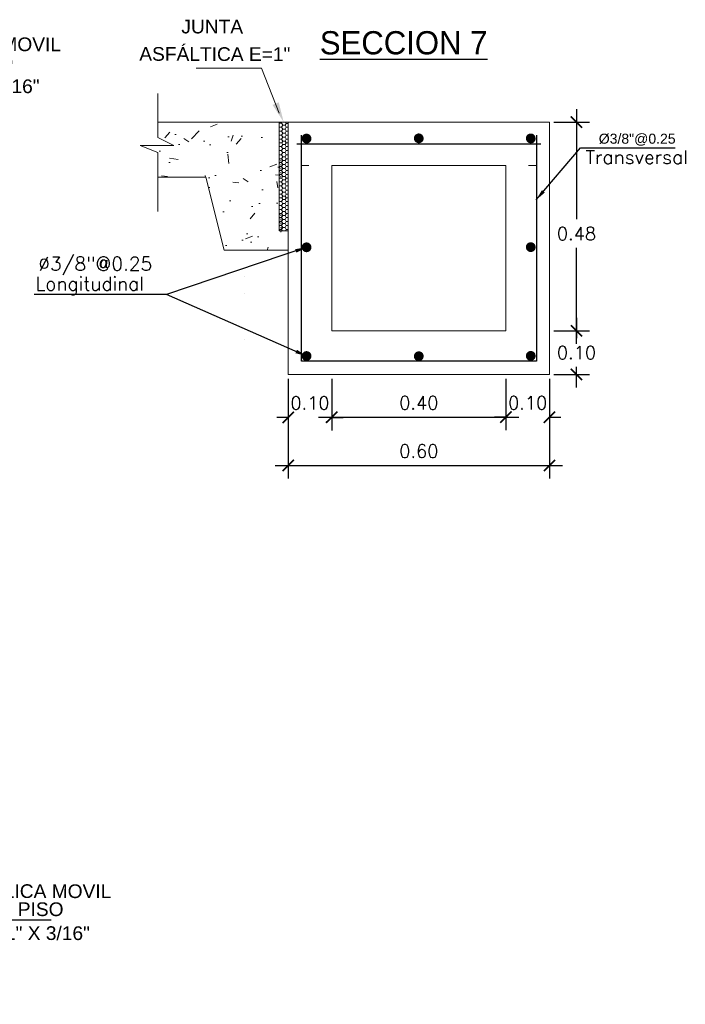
# Model space of a CAD drawing. Header units: millimetres. Extents: x -8931983 to 9630244, y 4 to 18563053.
# Tile 321 of 329: x 349716.44 to 349717.96, y 9282019.81 to 9282022.07. Entities that reach past the tile are written whole.
import ezdxf

# ---------------------------------------------------------------- set-up
doc = ezdxf.new("R2010")
doc.units = ezdxf.units.MM
doc.linetypes.add('ACAD_ISO02W100', pattern=[15, 12, -3])
doc.linetypes.add('DASHED2', pattern=[0.375, 0.25, -0.125])
for name, color, linetype, lineweight in [('0.2', 32, 'ACAD_ISO02W100', 0), ('cotas', 1, 'Continuous', 15), ('linea fina 01', 189, 'Continuous', 0), ('PROYECCIONES-INT', 1, 'DASHED2', 5), ('TEXTO', 255, 'Continuous', 5)]:
    doc.layers.add(name, color=color, linetype=linetype, lineweight=lineweight)
doc.layers.add('TEX', color=3, linetype='Continuous')
doc.styles.add('COTAS', font='arial.ttf')
doc.styles.add('MtXpl_Arial_Black', font='txt')
doc.styles.add('ROMANS', font='ROMANS.shx')
doc.styles.add('ROMANS-DIM', font='romans.shx')
doc.styles.add('VANO', font='swissl.ttf', dxfattribs={"height": 0.2})
doc.dimstyles.new('1-25V', dxfattribs={"dimscale": 0.2, "dimtxt": 0.18, "dimasz": 0.13, "dimexe": 0.18, "dimexo": 0.15, "dimgap": 0.1, "dimtad": 0, "dimtih": 1, "dimtoh": 1, "dimzin": 0, "dimdsep": 46, "dimtxsty": 'COTAS', "dimcen": 0.09, "dimadec": 0, "dimazin": 0, "dimtfac": 1, "dimtmove": 2, "dimatfit": 3, "dimfxl": 1, "dimtolj": 1, "dimtzin": 0, "dimarcsym": 0})
doc.dimstyles.new('20_METRIC  ARCHITECTURAL', dxfattribs={"dimscale": 0.2, "dimtxt": 0.03, "dimasz": 0.13, "dimexe": 0.15, "dimexo": 0.05, "dimgap": 0.09, "dimtad": 1, "dimtih": 1, "dimtoh": 1, "dimzin": 0, "dimdsep": 46, "dimtxsty": 'ROMANS-DIM', "dimblk": 'ARCHTICK', "dimcen": 2, "dimdle": 0.15, "dimclrd": 9, "dimclre": 9, "dimadec": 0, "dimazin": 0, "dimtfac": 1, "dimtix": 1, "dimtofl": 0, "dimtmove": 0, "dimatfit": 3, "dimfxl": 1, "dimfrac": 2, "dimtolj": 1, "dimtzin": 0, "dimarcsym": 0})

# ---------------------------------------------------------------- blocks, each defined once
blk = doc.blocks.new('TEXTO 2')
at = {"color": 172}
blk.add_line((0.0287838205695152, 0.1938861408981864), (0.4438699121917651, 0.1938861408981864), dxfattribs=at)
at = {"layer": 'linea fina 01', "ltscale": 0.1}
blk.add_line((0.0100357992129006, 0.0209258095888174), (0.0287838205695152, 0.1938861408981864), dxfattribs=at)
blk.add_solid([(0.0195963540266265, 0.042733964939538), (0, 0), (0.0046774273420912, 0.0467795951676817)], dxfattribs=at)
at = {"layer": '0.2', "color": 251, "true_color": 0x636466, "style": 'VANO'}
for s, height, oblique, p in [('REJILLA METÁLICA MOVIL', 0.0315000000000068, 359.9999999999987, (0.0269306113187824, 0.245234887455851, 3120.62335572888)), ('EN CUNETA DE PISO', 0.0314999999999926, 359.9999999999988, (0.0272835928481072, 0.2037045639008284, 3120.62335572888)), ('PLATINAS DE 1" X 3/16"', 0.0315000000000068, 359.9999999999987, (0.0392951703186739, 0.1487344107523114, -5186.962977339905))]:
    blk.add_text(s, height=height, rotation=359.8799999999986, dxfattribs=dict(at, oblique=oblique)).set_placement(p)
blk = doc.blocks.new('_ArchTick')
at = {"color": 0, "linetype": 'ByBlock', "const_width": 0.15}
blk.add_lwpolyline([(-0.5, -0.5), (0.5, 0.5)], dxfattribs=at)
blk = doc.blocks.new('*D3246')
at = {"color": 9, "lineweight": -2, "transparency": 16777216}
for p, q in [((349717.0523037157, 9282021.246846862), (349717.0523037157, 9282021.017419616)), ((349717.6523037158, 9282021.246846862), (349717.6523037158, 9282021.017419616)), ((349717.0223037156, 9282021.047419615), (349717.6823037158, 9282021.047419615))]:
    blk.add_line(p, q, dxfattribs=at)
at = {"layer": 'Defpoints', "color": 0, "lineweight": 30, "transparency": 16777216}
for p in [(349717.0523037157, 9282021.256846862, 5186.962977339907), (349717.6523037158, 9282021.256846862, 5186.962977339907), (349717.6523037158, 9282021.047419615)]:
    blk.add_point(p, dxfattribs=at)
at = {"color": 9, "lineweight": -2, "transparency": 16777216, "xscale": 0.026, "yscale": 0.026, "zscale": 0.026, "rotation": 180}
blk.add_blockref('_ArchTick', (349717.0523037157, 9282021.047419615), dxfattribs=at)
at = {"color": 9, "lineweight": -2, "transparency": 16777216, "xscale": 0.026, "yscale": 0.026, "zscale": 0.026}
blk.add_blockref('_ArchTick', (349717.6523037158, 9282021.047419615), dxfattribs=at)
at = {"color": 0, "lineweight": 0, "transparency": 16777216, "insert": (349717.3523037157, 9282021.080419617), "char_height": 0.03, "attachment_point": 5, "style": 'ROMANS-DIM'}
blk.add_mtext('\\A1;0.60', dxfattribs=at)
blk = doc.blocks.new('*D3247')
at = {"color": 9, "lineweight": -2, "transparency": 16777216}
for p, q in [((349717.7143602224, 9282021.866846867), (349717.7143602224, 9282021.613523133)), ((349717.6623037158, 9282021.836846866), (349717.7443602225, 9282021.836846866)), ((349717.7143602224, 9282021.326846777), (349717.7143602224, 9282021.547523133)), ((349717.6623035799, 9282021.356846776), (349717.7443602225, 9282021.356846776))]:
    blk.add_line(p, q, dxfattribs=at)
at = {"layer": 'Defpoints', "color": 0, "lineweight": 30, "transparency": 16777216}
for p in [(349717.6523037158, 9282021.836846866, 5186.962977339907), (349717.65230358, 9282021.356846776, 5186.962977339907), (349717.7143602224, 9282021.356846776)]:
    blk.add_point(p, dxfattribs=at)
at = {"color": 9, "lineweight": -2, "transparency": 16777216, "xscale": 0.026, "yscale": 0.026, "zscale": 0.026}
for p, rotation in [((349717.7143602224, 9282021.836846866), 90), ((349717.7143602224, 9282021.356846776), 270)]:
    blk.add_blockref('_ArchTick', p, dxfattribs=dict(at, rotation=rotation))
at = {"color": 0, "lineweight": 0, "transparency": 16777216, "insert": (349717.714360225, 9282021.580523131), "char_height": 0.03, "attachment_point": 5, "style": 'ROMANS-DIM'}
blk.add_mtext('\\A1;0.48', dxfattribs=at)
blk = doc.blocks.new('*D3248')
at = {"color": 9, "lineweight": -2, "transparency": 16777216}
for p, q in [((349717.7143600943, 9282021.386846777), (349717.7143600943, 9282021.339846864)), ((349717.6623035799, 9282021.356846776), (349717.7443600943, 9282021.356846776)), ((349717.7143600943, 9282021.226846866), (349717.7143600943, 9282021.273846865)), ((349717.6623035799, 9282021.256846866), (349717.7443600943, 9282021.256846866))]:
    blk.add_line(p, q, dxfattribs=at)
at = {"layer": 'Defpoints', "color": 0, "lineweight": 30, "transparency": 16777216}
for p in [(349717.65230358, 9282021.356846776), (349717.65230358, 9282021.256846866), (349717.7143600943, 9282021.256846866)]:
    blk.add_point(p, dxfattribs=at)
at = {"color": 9, "lineweight": -2, "transparency": 16777216, "xscale": 0.026, "yscale": 0.026, "zscale": 0.026}
for p, rotation in [((349717.7143600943, 9282021.356846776), 90), ((349717.7143600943, 9282021.256846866), 270)]:
    blk.add_blockref('_ArchTick', p, dxfattribs=dict(at, rotation=rotation))
at = {"color": 0, "lineweight": 0, "transparency": 16777216, "insert": (349717.7143600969, 9282021.306846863), "char_height": 0.03, "attachment_point": 5, "style": 'ROMANS-DIM'}
blk.add_mtext('\\A1;0.10', dxfattribs=at)
blk = doc.blocks.new('*D3249')
at = {"color": 9, "lineweight": -2, "transparency": 16777216}
for p, q in [((349717.0523037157, 9282021.246846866), (349717.0523037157, 9282021.127996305)), ((349717.1520240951, 9282021.246846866), (349717.1520240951, 9282021.127996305)), ((349717.0523037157, 9282021.157996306), (349717.0263037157, 9282021.157996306)), ((349717.1520240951, 9282021.157996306), (349717.178024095, 9282021.157996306))]:
    blk.add_line(p, q, dxfattribs=at)
at = {"layer": 'Defpoints', "color": 0, "lineweight": 30, "transparency": 16777216}
for p in [(349717.0523037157, 9282021.256846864, 5186.962977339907), (349717.1520240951, 9282021.256846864, 5186.962977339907), (349717.1520240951, 9282021.157996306)]:
    blk.add_point(p, dxfattribs=at)
at = {"color": 9, "lineweight": -2, "transparency": 16777216, "xscale": 0.026, "yscale": 0.026, "zscale": 0.026}
blk.add_blockref('_ArchTick', (349717.0523037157, 9282021.157996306), dxfattribs=at)
at = {"color": 9, "lineweight": -2, "transparency": 16777216, "xscale": 0.026, "yscale": 0.026, "zscale": 0.026, "rotation": 180}
blk.add_blockref('_ArchTick', (349717.1520240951, 9282021.157996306), dxfattribs=at)
at = {"color": 0, "lineweight": 0, "transparency": 16777216, "insert": (349717.1021639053, 9282021.190996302), "char_height": 0.03, "attachment_point": 5, "style": 'ROMANS-DIM'}
blk.add_mtext('\\A1;0.10', dxfattribs=at)
blk = doc.blocks.new('*D3250')
at = {"color": 9, "lineweight": -2, "transparency": 16777216}
for p, q in [((349717.1520240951, 9282021.246846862), (349717.1520240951, 9282021.128417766)), ((349717.5523037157, 9282021.246846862), (349717.5523037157, 9282021.128417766)), ((349717.122024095, 9282021.158417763), (349717.5823037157, 9282021.158417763))]:
    blk.add_line(p, q, dxfattribs=at)
at = {"layer": 'Defpoints', "color": 0, "lineweight": 30, "transparency": 16777216}
for p in [(349717.1520240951, 9282021.256846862, 10373.92595467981), (349717.5523037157, 9282021.256846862, 5186.962977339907), (349717.5523037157, 9282021.158417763)]:
    blk.add_point(p, dxfattribs=at)
at = {"color": 9, "lineweight": -2, "transparency": 16777216, "xscale": 0.026, "yscale": 0.026, "zscale": 0.026, "rotation": 180}
blk.add_blockref('_ArchTick', (349717.1520240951, 9282021.158417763), dxfattribs=at)
at = {"color": 9, "lineweight": -2, "transparency": 16777216, "xscale": 0.026, "yscale": 0.026, "zscale": 0.026}
blk.add_blockref('_ArchTick', (349717.5523037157, 9282021.158417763), dxfattribs=at)
at = {"color": 0, "lineweight": 0, "transparency": 16777216, "insert": (349717.3521639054, 9282021.191417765), "char_height": 0.03, "attachment_point": 5, "style": 'ROMANS-DIM'}
blk.add_mtext('\\A1;0.40', dxfattribs=at)
blk = doc.blocks.new('*D3251')
at = {"color": 9, "lineweight": -2, "transparency": 16777216}
for p, q in [((349717.5523037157, 9282021.246846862), (349717.5523037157, 9282021.128417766)), ((349717.6523037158, 9282021.246846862), (349717.6523037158, 9282021.128417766)), ((349717.5523037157, 9282021.158417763), (349717.5263037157, 9282021.158417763)), ((349717.6523037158, 9282021.158417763), (349717.6783037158, 9282021.158417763))]:
    blk.add_line(p, q, dxfattribs=at)
at = {"layer": 'Defpoints', "color": 0, "lineweight": 30, "transparency": 16777216}
for p in [(349717.5523037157, 9282021.256846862, 5186.962977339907), (349717.6523037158, 9282021.256846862, 5186.962977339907), (349717.6523037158, 9282021.158417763)]:
    blk.add_point(p, dxfattribs=at)
at = {"color": 9, "lineweight": -2, "transparency": 16777216, "xscale": 0.026, "yscale": 0.026, "zscale": 0.026}
blk.add_blockref('_ArchTick', (349717.5523037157, 9282021.158417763), dxfattribs=at)
at = {"color": 9, "lineweight": -2, "transparency": 16777216, "xscale": 0.026, "yscale": 0.026, "zscale": 0.026, "rotation": 180}
blk.add_blockref('_ArchTick', (349717.6523037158, 9282021.158417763), dxfattribs=at)
at = {"color": 0, "lineweight": 0, "transparency": 16777216, "insert": (349717.6023037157, 9282021.191417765), "char_height": 0.03, "attachment_point": 5, "style": 'ROMANS-DIM'}
blk.add_mtext('\\A1;0.10', dxfattribs=at)
blk = doc.blocks.new('TEXTO 1')
at = {"layer": 'linea fina 01', "ltscale": 0.1}
for p, q in [((-0.0508167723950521, 0.1241394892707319), (-0.2010398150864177, 0.1241394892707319)), ((-0.0100357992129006, 0.0209258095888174), (-0.0508167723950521, 0.1241394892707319))]:
    blk.add_line(p, q, dxfattribs=at)
blk.add_solid([(-0.02553807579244, 0.0394717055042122), (0, 0), (-0.0113560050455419, 0.0456207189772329)], dxfattribs=at)
at = {"layer": '0.2', "color": 251, "true_color": 0x636466, "style": 'VANO', "oblique": 359.9999999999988}
for s, p in [('JUNTA', (-0.235123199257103, 0.2039847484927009, -5186.962977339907)), ('ASFÁLTICA E=1"', (-0.331776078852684, 0.1410587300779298, -5186.962977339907))]:
    blk.add_text(s, height=0.0314999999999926, rotation=359.8799999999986, dxfattribs=at).set_placement(p)
blk = doc.blocks.new('junta asfaltica')
at = {"lineweight": 0}
h = blk.add_hatch(dxfattribs=at)
h.set_pattern_fill('AR-CONC', scale=0.01, style=0)
h.set_pattern_definition([(50, (-0.1189008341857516, -0.0700673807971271), (0.1639662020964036, -0.0143451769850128), [0.017145, -0.188595]), (355, (-0.1189008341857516, -0.0700673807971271), (-0.0317190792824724, 0.1719511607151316), [0.013716, -0.150876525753]), (100.4514446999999, (-0.1052370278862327, -0.0712628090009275), (0.1322471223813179, 0.1576059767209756), [0.01457100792, -0.1602812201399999]), (46.1842, (-0.1189008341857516, -0.0243473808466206), (0.2439711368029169, -0.0378380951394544), [0.0257175, -0.2828925]), (96.6355576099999, (-0.0985699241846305, -0.0275005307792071), (0.2136637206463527, 0.2226835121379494), [0.021856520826, -0.240422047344]), (351.18415117, (-0.1189008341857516, -0.0243473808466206), (0.2136637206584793, 0.2226835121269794), [0.020573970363, -0.226313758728]), (21, (-0.0960408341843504, -0.0357773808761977), (0.1364529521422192, -0.0920386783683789), [0.017145, -0.188595]), (326, (-0.0960408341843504, -0.0357773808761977), (0.0556218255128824, 0.1657691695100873), [0.013716, -0.150876]), (71.45144499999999, (-0.0846697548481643, -0.0434472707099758), (0.1920747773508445, 0.0737304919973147), [0.01457100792, -0.16028094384]), (37.5, (-0.1189008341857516, -0.0700673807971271), (0.0027797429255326, 0.0760995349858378), [0, -0.1490472, 0, -0.153162, 0, -0.1514475]), (7.499999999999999, (-0.1189008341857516, -0.0700673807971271), (0.0601376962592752, 0.0901625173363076), [0, -0.0873252, 0, -0.1456182, 0, -0.0577215]), (327.5, (-0.1698786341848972, -0.0700673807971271), (0.1220315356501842, -0.0051558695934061), [0, -0.05715, 0, -0.178308, 0, -0.236601]), (317.5, (-0.1927386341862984, -0.0700673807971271), (0.1333162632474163, 0.0228838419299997), [0, -0.074295, 0, -0.1184148, 0, -0.168021])])
h.paths.add_polyline_path([(-0.0210516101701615, 2.68221356e-08), (-0.2996047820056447, 2.68221356e-08), (-0.2996047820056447, -0.0354425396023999), (-0.2629513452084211, -0.0536842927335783), (-0.3405718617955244, -0.0536842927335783), (-0.2996047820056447, -0.0698087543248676), (-0.2996047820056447, -0.1263088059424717), (-0.1894634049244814, -0.1263088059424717), (-0.1473604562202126, -0.2947206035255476), (-0.0210516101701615, -0.2947206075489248)])
h = blk.add_hatch(dxfattribs=at)
h.set_pattern_fill('HONEY', scale=0.0187124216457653, angle=180, style=0)
h.set_pattern_definition([(360, (-1344.435306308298, 712.0165321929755), (0.0080206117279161, -0.0046307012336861), [0.0053470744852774, -0.0106941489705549]), (240, (-1344.435306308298, 712.0165321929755), (-0.0080206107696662, -0.0046307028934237), [0.0053470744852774, -0.0106941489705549]), (300, (-1344.435306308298, 712.0165321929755), (9.5825e-10, -0.0092614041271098), [-0.0106941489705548, 0.0053470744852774])])
h.paths.add_polyline_path([(-0.0210514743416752, -0.0843195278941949), (-0.0210514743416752, -0.1264220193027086), (-0.0160414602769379, -0.1264220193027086), (-0.0160414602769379, -0.0843195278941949)])
h = blk.add_hatch(dxfattribs=at)
h.set_pattern_fill('HONEY', scale=0.0187124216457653, angle=180, style=0)
h.set_pattern_definition([(360, (-1344.435306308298, 711.8902233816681), (0.0080206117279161, -0.0046307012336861), [0.0053470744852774, -0.0106941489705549]), (240, (-1344.435306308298, 711.8902233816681), (-0.0080206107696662, -0.0046307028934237), [0.0053470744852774, -0.0106941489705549]), (300, (-1344.435306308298, 711.8902233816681), (9.5825e-10, -0.0092614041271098), [-0.0106941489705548, 0.0053470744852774])])
h.paths.add_polyline_path([(-0.0210514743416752, -0.2106283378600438), (-0.0210514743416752, -0.2527308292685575), (-0.0160414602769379, -0.2527308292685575), (-0.0160414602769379, -0.2106283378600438)])
at = {"color": 7, "linetype": 'ByBlock', "lineweight": 0}
for p, q in [((-0.2996047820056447, 0.0657418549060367), (-0.2996047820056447, -0.0354425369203)), ((-0.2996047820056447, -0.0354425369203), (-0.2629513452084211, -0.0536842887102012)), ((-0.2629513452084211, -0.0536842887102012), (-0.3405718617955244, -0.0536842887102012)), ((-0.3405718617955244, -0.0536842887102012), (-0.2996047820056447, -0.0698087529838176)), ((-0.2996047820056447, -0.0698087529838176), (-0.2996047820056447, -0.2053593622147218))]:
    blk.add_line(p, q, dxfattribs=at)
at = {"color": 7, "lineweight": 0}
for p, q in [((-0.2996047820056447, 2.81631856e-08), (-0.0210516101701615, 2.81631856e-08)), ((-0.0210514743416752, 0), (0, 0)), ((-0.0210514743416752, 0), (-0.0210514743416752, -0.25)), ((-0.0066348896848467, 0), (-0.0049328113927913, -0.0029480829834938)), ((-1.357866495e-07, -0.2947206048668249), (-1.357866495e-07, 0)), ((-0.0210515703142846, -0.010682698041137), (-0.0205355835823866, -0.0115764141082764)), ((-0.020682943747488, -0.0112982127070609), (-0.0210515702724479, -0.0119366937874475)), ((-0.0210515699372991, -0.0199441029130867), (-0.0205355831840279, -0.0208378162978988)), ((-0.0206829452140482, -0.0205596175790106), (-0.0210515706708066, -0.0211980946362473)), ((-0.0148197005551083, -0.0027724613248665), (-0.0210514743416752, -0.0027724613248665)), ((-0.0203683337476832, -0.0113096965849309), (-0.0150212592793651, -0.0113096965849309)), ((-0.0203683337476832, -0.0205710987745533), (-0.0150212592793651, -0.0205710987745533)), ((-0.0126623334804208, -0.0066675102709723), (-0.0153358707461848, -0.0112982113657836)), ((-0.0126623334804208, -0.0159289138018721), (-0.0153358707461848, -0.0205596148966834)), ((-0.0151885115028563, -0.0115764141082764), (-0.0125149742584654, -0.0162071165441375)), ((-0.0151885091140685, -0.0208378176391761), (-0.0125149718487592, -0.0254685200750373)), ((-0.0148361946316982, -0.0029252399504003), (-0.0125149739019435, -0.0069457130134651)), ((-0.0123477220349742, -0.0066789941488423), (-0.0070006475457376, -0.0066789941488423)), ((-0.0123477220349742, -0.0159403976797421), (-0.0070006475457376, -0.0159403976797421)), ((-0.0051546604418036, -0.0029252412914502), (-0.0073152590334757, -0.0066675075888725)), ((-0.0046417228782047, -0.0112982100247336), (-0.0073152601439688, -0.0159289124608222)), ((-0.0046417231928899, -0.0205596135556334), (-0.0073152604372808, -0.0251903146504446)), ((-0.0071679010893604, -0.0069457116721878), (-0.0044943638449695, -0.0115764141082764)), ((-0.0071678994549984, -0.0162071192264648), (-0.004494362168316, -0.0208378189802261)), ((-0.0051235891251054, -0.0029047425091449), (2.09184e-11, -0.0029047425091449)), ((-0.0043271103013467, -0.0113096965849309), (-9.55119503e-08, -0.0113096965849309)), ((-0.0043271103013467, -0.0205710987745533), (-9.55119503e-08, -0.0205710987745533)), ((-0.0210515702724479, -0.0292055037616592), (-0.0205355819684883, -0.0300992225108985)), ((-0.0206829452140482, -0.0298210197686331), (-0.0210515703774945, -0.0304594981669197)), ((-0.0210515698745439, -0.038466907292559), (-0.0205355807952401, -0.0393606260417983)), ((-0.0206829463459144, -0.0390824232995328), (-0.0210515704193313, -0.0397208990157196)), ((-0.0203683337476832, -0.0298325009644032), (-0.0150212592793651, -0.0298325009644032)), ((-0.0203683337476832, -0.0390939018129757), (-0.0150212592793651, -0.0390939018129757)), ((-0.012662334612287, -0.0251903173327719), (-0.0153358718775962, -0.0298210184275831)), ((-0.012662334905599, -0.0344517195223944), (-0.0153358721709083, -0.0390824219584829)), ((-0.0151885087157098, -0.0300992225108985), (-0.0125149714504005, -0.0347299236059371)), ((-0.0151885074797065, -0.0393606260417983), (-0.0125149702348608, -0.0439913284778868)), ((-0.0125149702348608, -0.0439913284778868), (-0.014899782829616, -0.0475884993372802)), ((-0.0123477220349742, -0.0252017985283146), (-0.0070006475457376, -0.0252017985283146)), ((-0.0123477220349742, -0.0344632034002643), (-0.0070006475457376, -0.0344632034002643)), ((-0.0123477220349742, -0.0437246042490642), (-0.0070006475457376, -0.0437246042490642)), ((-0.0046417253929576, -0.0298210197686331), (-0.0073152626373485, -0.0344517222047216)), ((-0.0046417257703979, -0.0390824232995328), (-0.0073152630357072, -0.043713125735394)), ((-0.0071678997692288, -0.0254685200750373), (-0.0044943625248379, -0.0300992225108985)), ((-0.007167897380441, -0.034729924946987), (-0.004494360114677, -0.0393606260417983)), ((-0.0069412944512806, -0.0439446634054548), (-0.0051814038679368, -0.0474320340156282)), ((-0.0043271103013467, -0.0298325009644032), (-9.55537871e-08, -0.0298325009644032)), ((-0.0043271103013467, -0.0390939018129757), (-9.55537871e-08, -0.0390939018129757)), ((-0.0210515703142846, -0.0557221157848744), (-0.0205355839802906, -0.0566158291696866)), ((-0.020682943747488, -0.056337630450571), (-0.0210515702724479, -0.056976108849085)), ((-0.0210515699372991, -0.0649835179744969), (-0.0205355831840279, -0.0658772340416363)), ((-0.0206829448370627, -0.0655990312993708), (-0.0210515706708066, -0.0662375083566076)), ((-0.0149139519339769, -0.0477837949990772), (-0.0206632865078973, -0.0477837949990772)), ((-0.0203683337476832, -0.056349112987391), (-0.0150212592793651, -0.056349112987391)), ((-0.0203683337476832, -0.0656105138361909), (-0.0150212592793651, -0.0656105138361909)), ((-0.0126623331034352, -0.0517069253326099), (-0.0153358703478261, -0.0563376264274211)), ((-0.0126623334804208, -0.0609683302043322), (-0.0153358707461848, -0.0655990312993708)), ((-0.0151885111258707, -0.0566158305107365), (-0.0125149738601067, -0.061246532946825)), ((-0.015188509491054, -0.0658772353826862), (-0.0125149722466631, -0.0705079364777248)), ((-0.0148361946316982, -0.0479646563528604), (-0.0125149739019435, -0.0519851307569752)), ((-0.0123477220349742, -0.0517184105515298), (-0.0070006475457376, -0.0517184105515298)), ((-0.0123477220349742, -0.0609798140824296), (-0.0070006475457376, -0.0609798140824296)), ((-0.0051546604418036, -0.0479646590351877), (-0.0073152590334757, -0.0517069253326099)), ((-0.0046417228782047, -0.0563376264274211), (-0.0073152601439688, -0.0609683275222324)), ((-0.0046417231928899, -0.0655990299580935), (-0.0073152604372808, -0.0702297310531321)), ((-0.0071679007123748, -0.0519851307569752), (-0.0044943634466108, -0.0566158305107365)), ((-0.0071678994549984, -0.061246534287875), (-0.004494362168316, -0.0658772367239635)), ((-0.0052986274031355, -0.0476877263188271), (2.09184e-11, -0.0476877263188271)), ((-0.0043271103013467, -0.056349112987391), (-9.55119503e-08, -0.056349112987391)), ((-0.0043271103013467, -0.0656105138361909), (-9.55119503e-08, -0.0656105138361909)), ((-0.0210515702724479, -0.0742449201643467), (-0.0205355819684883, -0.075138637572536)), ((-0.0206829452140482, -0.0748604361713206), (-0.0210515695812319, -0.0754989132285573)), ((-0.0210515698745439, -0.0835063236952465), (-0.0206477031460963, -0.0842058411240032)), ((-0.0206829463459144, -0.084121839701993), (-0.0207314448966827, -0.0842058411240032)), ((-0.0203683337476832, -0.0748719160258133), (-0.0150212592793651, -0.0748719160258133)), ((-0.0203683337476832, -0.0841333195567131), (-0.0150212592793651, -0.0841333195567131)), ((-0.012662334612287, -0.0702297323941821), (-0.0153358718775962, -0.0748604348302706)), ((-0.012662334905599, -0.0794911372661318), (-0.0153358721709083, -0.0841218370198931)), ((-0.0126623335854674, -0.088061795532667), (-0.0153358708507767, -0.0926924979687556)), ((-0.0151885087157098, -0.075138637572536), (-0.0125149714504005, -0.0797693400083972)), ((-0.0148361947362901, -0.0843195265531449), (-0.0125149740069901, -0.0883399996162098)), ((-0.0123477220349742, -0.0702412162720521), (-0.0070006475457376, -0.0702412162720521)), ((-0.0123477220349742, -0.0795026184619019), (-0.0070006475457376, -0.0795026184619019)), ((-0.0123477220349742, -0.088073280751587), (-0.0070006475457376, -0.088073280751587)), ((-0.0046417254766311, -0.0748604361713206), (-0.0073152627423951, -0.0794911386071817)), ((-0.0051546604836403, -0.0843195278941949), (-0.0073152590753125, -0.0880617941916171)), ((-0.0071678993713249, -0.0705079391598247), (-0.0044943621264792, -0.075138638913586)), ((-0.0071678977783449, -0.0797693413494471), (-0.0046064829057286, -0.0842058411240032)), ((-0.0071679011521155, -0.0883399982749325), (-0.0044943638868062, -0.0929706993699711)), ((-0.0043271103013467, -0.0748719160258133), (-9.55537871e-08, -0.0748719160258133)), ((-0.0043271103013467, -0.0841333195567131), (-9.55537871e-08, -0.0841333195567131)), ((-0.0210515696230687, -0.0920769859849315), (-0.0205355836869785, -0.092970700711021)), ((-0.0206829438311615, -0.0926924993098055), (-0.0210515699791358, -0.0933309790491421)), ((-0.0210515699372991, -0.1013383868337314), (-0.0205355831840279, -0.1022321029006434)), ((-0.0206829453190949, -0.101953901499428), (-0.0210515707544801, -0.1025923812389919)), ((-0.0210515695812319, -0.1105997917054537), (-0.0205355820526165, -0.1114935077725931)), ((-0.0206829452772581, -0.1112153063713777), (-0.0210515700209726, -0.1118537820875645)), ((-0.0203683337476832, -0.0927039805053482), (-0.0150212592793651, -0.0927039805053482)), ((-0.0203683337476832, -0.101965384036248), (-0.0150212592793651, -0.101965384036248)), ((-0.0203683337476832, -0.1112267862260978), (-0.0150212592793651, -0.1112267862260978)), ((-0.0126623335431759, -0.0973232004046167), (-0.0153358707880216, -0.101953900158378)), ((-0.0126623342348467, -0.1065846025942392), (-0.0153358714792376, -0.1112153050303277)), ((-0.015188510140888, -0.092970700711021), (-0.0125149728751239, -0.0976014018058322)), ((-0.015188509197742, -0.1022321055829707), (-0.0125149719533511, -0.1068628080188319)), ((-0.0151885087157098, -0.1114935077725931), (-0.0125149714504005, -0.1161242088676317)), ((-0.0123477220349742, -0.0973346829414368), (-0.0070006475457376, -0.0973346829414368)), ((-0.0123477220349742, -0.1065960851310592), (-0.0070006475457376, -0.1065960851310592)), ((-0.0046417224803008, -0.0926924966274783), (-0.0073152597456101, -0.0973231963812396)), ((-0.0046417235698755, -0.1019538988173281), (-0.0073152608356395, -0.1065846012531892)), ((-0.0046417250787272, -0.1112153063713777), (-0.0073152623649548, -0.115846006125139)), ((-0.0071678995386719, -0.0976014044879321), (-0.0044943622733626, -0.1022321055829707)), ((-0.0071678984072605, -0.1068628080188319), (-0.0044943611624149, -0.1114935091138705)), ((-0.0043271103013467, -0.0927039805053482), (-9.55119503e-08, -0.0927039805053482)), ((-0.0043271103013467, -0.101965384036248), (-9.55119503e-08, -0.101965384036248)), ((-0.0043271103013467, -0.1112267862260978), (-9.55537871e-08, -0.1112267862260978)), ((-0.1894634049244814, -0.1263088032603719), (-0.2996047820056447, -0.1263088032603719)), ((-0.1473604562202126, -0.2947206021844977), (-0.1894634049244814, -0.1263088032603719)), ((-0.0210515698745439, -0.1198611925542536), (-0.0205355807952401, -0.1207549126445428)), ((-0.0206829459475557, -0.1204767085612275), (-0.0210515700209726, -0.121115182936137)), ((-0.0148197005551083, -0.1290812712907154), (-0.0210514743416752, -0.1290812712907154)), ((-0.0203683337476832, -0.1204881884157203), (-0.0150212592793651, -0.1204881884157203)), ((-0.0126623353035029, -0.115846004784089), (-0.015335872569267, -0.1204767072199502)), ((-0.0126623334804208, -0.1329763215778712), (-0.0153358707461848, -0.1376070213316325)), ((-0.0151885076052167, -0.1207549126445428), (-0.0125149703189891, -0.1253856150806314)), ((-0.0148361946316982, -0.1292340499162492), (-0.0125149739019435, -0.133254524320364)), ((-0.0129228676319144, -0.1255586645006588), (-0.0148348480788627, -0.1288070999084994)), ((-0.0123477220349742, -0.115857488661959), (-0.0070006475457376, -0.115857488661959)), ((-0.0123477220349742, -0.1251188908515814), (-0.0070006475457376, -0.1251188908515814)), ((-0.0123477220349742, -0.1329878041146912), (-0.0070006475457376, -0.1329878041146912)), ((-0.0073218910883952, -0.1251188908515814), (-0.0049328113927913, -0.1292568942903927)), ((-0.0046417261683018, -0.1204767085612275), (-0.0073152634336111, -0.1251074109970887)), ((-0.0051546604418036, -0.1292340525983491), (-0.0073152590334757, -0.1329763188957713)), ((-0.0071678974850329, -0.1161242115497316), (-0.0044943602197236, -0.1207549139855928)), ((-0.0071679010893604, -0.1332545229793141), (-0.0044943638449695, -0.1378852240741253)), ((-0.0051235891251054, -0.1292135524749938), (2.09184e-11, -0.1292135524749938)), ((-0.0043271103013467, -0.1204881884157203), (-9.55537871e-08, -0.1204881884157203)), ((-0.0210515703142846, -0.1369915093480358), (-0.0205355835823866, -0.1378852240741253)), ((-0.020682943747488, -0.1376070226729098), (-0.0210515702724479, -0.1382455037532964)), ((-0.0210515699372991, -0.1462529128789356), (-0.0205355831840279, -0.1471466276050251)), ((-0.0206829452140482, -0.1468684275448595), (-0.0210515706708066, -0.1475069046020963)), ((-0.0210515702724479, -0.1555143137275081), (-0.0205355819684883, -0.1564080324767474)), ((-0.0206829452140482, -0.156129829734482), (-0.0210515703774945, -0.156768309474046)), ((-0.0203683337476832, -0.1376185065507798), (-0.0150212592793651, -0.1376185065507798)), ((-0.0203683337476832, -0.1468799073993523), (-0.0150212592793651, -0.1468799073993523)), ((-0.0203683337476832, -0.1561413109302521), (-0.0150212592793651, -0.1561413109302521)), ((-0.0126623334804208, -0.142237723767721), (-0.0153358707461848, -0.1468684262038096)), ((-0.012662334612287, -0.1514991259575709), (-0.0153358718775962, -0.156129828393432)), ((-0.0151885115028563, -0.1378852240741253), (-0.0125149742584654, -0.1425159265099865)), ((-0.0151885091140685, -0.147146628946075), (-0.0125149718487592, -0.1517773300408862)), ((-0.0151885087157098, -0.1564080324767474), (-0.0125149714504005, -0.1610387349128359)), ((-0.0123477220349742, -0.1422492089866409), (-0.0070006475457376, -0.1422492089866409)), ((-0.0123477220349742, -0.1515106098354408), (-0.0070006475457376, -0.1515106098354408)), ((-0.0046417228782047, -0.1376070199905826), (-0.0073152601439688, -0.1422377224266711)), ((-0.0046417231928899, -0.1468684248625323), (-0.0073152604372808, -0.1514991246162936)), ((-0.0046417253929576, -0.156129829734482), (-0.0073152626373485, -0.1607605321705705)), ((-0.0071678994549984, -0.1425159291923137), (-0.004494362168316, -0.1471466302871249)), ((-0.0071678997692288, -0.1517773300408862), (-0.0044943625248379, -0.1564080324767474)), ((-0.0043271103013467, -0.1376185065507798), (-9.55119503e-08, -0.1376185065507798)), ((-0.0043271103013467, -0.1468799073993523), (-9.55119503e-08, -0.1468799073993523)), ((-0.0043271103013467, -0.1561413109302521), (-9.55537871e-08, -0.1561413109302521)), ((-0.0210515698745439, -0.1647757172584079), (-0.0205355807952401, -0.1656694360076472)), ((-0.0206829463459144, -0.1653912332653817), (-0.0210515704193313, -0.1660297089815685)), ((-0.0149139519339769, -0.1740926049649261), (-0.0206632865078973, -0.1740926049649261)), ((-0.0203683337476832, -0.1654027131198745), (-0.0150212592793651, -0.1654027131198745)), ((-0.012662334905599, -0.1607605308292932), (-0.0153358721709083, -0.1653912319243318)), ((-0.0126623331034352, -0.1780157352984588), (-0.0153358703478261, -0.18264643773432)), ((-0.0151885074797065, -0.1656694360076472), (-0.0125149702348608, -0.1703001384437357)), ((-0.0125149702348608, -0.1703001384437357), (-0.014899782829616, -0.1738973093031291)), ((-0.0148361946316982, -0.1742734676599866), (-0.0125149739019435, -0.1782939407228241)), ((-0.0123477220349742, -0.1607720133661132), (-0.0070006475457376, -0.1607720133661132)), ((-0.0123477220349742, -0.1700334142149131), (-0.0070006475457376, -0.1700334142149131)), ((-0.0123477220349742, -0.1780272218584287), (-0.0070006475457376, -0.1780272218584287)), ((-0.0046417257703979, -0.1653912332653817), (-0.0073152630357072, -0.1700219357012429)), ((-0.0051546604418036, -0.1742734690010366), (-0.0073152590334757, -0.1780157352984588)), ((-0.007167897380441, -0.1610387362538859), (-0.004494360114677, -0.1656694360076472)), ((-0.0071679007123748, -0.1782939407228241), (-0.0044943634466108, -0.1829246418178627)), ((-0.0069412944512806, -0.1702534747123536), (-0.0051814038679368, -0.1737408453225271)), ((-0.0052986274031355, -0.173996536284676), (2.09184e-11, -0.173996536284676)), ((-0.0043271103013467, -0.1654027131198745), (-9.55537871e-08, -0.1654027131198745)), ((-0.0210515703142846, -0.1820309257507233), (-0.0205355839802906, -0.1829246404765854)), ((-0.020682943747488, -0.1826464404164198), (-0.0210515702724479, -0.1832849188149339)), ((-0.0210515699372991, -0.1912923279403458), (-0.0205355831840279, -0.1921860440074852)), ((-0.0206829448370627, -0.1919078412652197), (-0.0210515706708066, -0.1925463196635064)), ((-0.0210515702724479, -0.2005537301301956), (-0.0205355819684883, -0.2014474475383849)), ((-0.0206829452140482, -0.2011692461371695), (-0.0210515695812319, -0.2018077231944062)), ((-0.0203683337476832, -0.1826579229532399), (-0.0150212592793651, -0.1826579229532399)), ((-0.0203683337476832, -0.1919193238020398), (-0.0150212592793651, -0.1919193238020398)), ((-0.0203683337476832, -0.2011807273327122), (-0.0150212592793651, -0.2011807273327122)), ((-0.0126623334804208, -0.1872771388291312), (-0.0153358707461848, -0.1919078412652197)), ((-0.012662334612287, -0.1965385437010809), (-0.0153358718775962, -0.2011692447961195)), ((-0.0151885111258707, -0.1829246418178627), (-0.0125149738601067, -0.1875553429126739)), ((-0.015188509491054, -0.1921860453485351), (-0.0125149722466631, -0.1968167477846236)), ((-0.0151885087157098, -0.2014474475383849), (-0.0125149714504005, -0.2060781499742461)), ((-0.0123477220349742, -0.1872886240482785), (-0.0070006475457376, -0.1872886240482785)), ((-0.0123477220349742, -0.196550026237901), (-0.0070006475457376, -0.196550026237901)), ((-0.0046417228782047, -0.18264643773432), (-0.0073152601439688, -0.1872771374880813)), ((-0.0046417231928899, -0.1919078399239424), (-0.0073152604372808, -0.196538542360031)), ((-0.0046417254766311, -0.2011692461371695), (-0.0073152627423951, -0.2057999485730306)), ((-0.0071678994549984, -0.1875553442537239), (-0.004494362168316, -0.1921860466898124)), ((-0.0071678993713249, -0.1968167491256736), (-0.0044943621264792, -0.2014474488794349)), ((-0.0043271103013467, -0.1826579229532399), (-9.55119503e-08, -0.1826579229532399)), ((-0.0043271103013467, -0.1919193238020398), (-9.55119503e-08, -0.1919193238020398)), ((-0.0043271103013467, -0.2011807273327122), (-9.55537871e-08, -0.2011807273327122)), ((-0.0210515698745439, -0.2098151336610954), (-0.0206477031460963, -0.2105146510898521)), ((-0.0210515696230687, -0.2183857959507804), (-0.0205355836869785, -0.2192795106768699)), ((-0.0206829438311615, -0.2190013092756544), (-0.0210515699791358, -0.219639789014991)), ((-0.0206829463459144, -0.2104306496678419), (-0.0207314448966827, -0.2105146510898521)), ((-0.0203683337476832, -0.210442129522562), (-0.0150212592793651, -0.210442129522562)), ((-0.0203683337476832, -0.2190127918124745), (-0.0150212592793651, -0.2190127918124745)), ((-0.012662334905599, -0.2057999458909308), (-0.0153358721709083, -0.2104306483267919)), ((-0.0126623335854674, -0.2143706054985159), (-0.0153358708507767, -0.2190013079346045)), ((-0.0126623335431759, -0.2236320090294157), (-0.0153358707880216, -0.2282627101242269)), ((-0.015188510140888, -0.2192795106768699), (-0.0125149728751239, -0.2239102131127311)), ((-0.0148361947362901, -0.2106283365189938), (-0.0125149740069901, -0.2146488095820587)), ((-0.0123477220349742, -0.2058114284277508), (-0.0070006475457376, -0.2058114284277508)), ((-0.0123477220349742, -0.2143820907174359), (-0.0070006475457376, -0.2143820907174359)), ((-0.0123477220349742, -0.2236434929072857), (-0.0070006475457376, -0.2236434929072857)), ((-0.0051546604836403, -0.2106283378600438), (-0.0073152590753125, -0.214370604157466)), ((-0.0046417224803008, -0.2190013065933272), (-0.0073152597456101, -0.2236320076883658)), ((-0.0071678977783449, -0.206078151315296), (-0.0046064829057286, -0.2105146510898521)), ((-0.0071679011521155, -0.2146488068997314), (-0.0044943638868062, -0.21927950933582)), ((-0.0071678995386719, -0.223910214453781), (-0.0044943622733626, -0.2285409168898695)), ((-0.0043271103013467, -0.210442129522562), (-9.55537871e-08, -0.210442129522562)), ((-0.0043271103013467, -0.2190127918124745), (-9.55119503e-08, -0.2190127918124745)), ((-0.0210515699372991, -0.2276471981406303), (-0.0205355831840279, -0.2285409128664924)), ((-0.0206829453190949, -0.2282627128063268), (-0.0210515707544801, -0.2289011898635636)), ((-0.0210515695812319, -0.2369086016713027), (-0.0205355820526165, -0.2378023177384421)), ((-0.0206829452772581, -0.2375241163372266), (-0.0210515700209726, -0.2381625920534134)), ((-0.0210515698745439, -0.2461700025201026), (-0.0205355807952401, -0.2470637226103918)), ((-0.0206829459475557, -0.2467855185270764), (-0.0210515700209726, -0.2474239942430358)), ((-0.0203683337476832, -0.2282741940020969), (-0.0150212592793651, -0.2282741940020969)), ((-0.0203683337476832, -0.2375355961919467), (-0.0150212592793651, -0.2375355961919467)), ((-0.0203683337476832, -0.2467969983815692), (-0.0150212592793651, -0.2467969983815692)), ((-0.0126623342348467, -0.2328934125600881), (-0.0153358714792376, -0.2375241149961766)), ((-0.0126623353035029, -0.2421548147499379), (-0.015335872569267, -0.2467855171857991)), ((-0.015188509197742, -0.2285409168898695), (-0.0125149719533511, -0.2331716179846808)), ((-0.0151885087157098, -0.2378023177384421), (-0.0125149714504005, -0.2424330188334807)), ((-0.0151885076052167, -0.2470637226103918), (-0.0134932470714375, -0.25)), ((-0.0123477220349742, -0.2329048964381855), (-0.0070006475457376, -0.2329048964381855)), ((-0.0123477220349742, -0.2421662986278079), (-0.0070006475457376, -0.2421662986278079)), ((-0.0046417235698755, -0.228262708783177), (-0.0073152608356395, -0.2328934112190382)), ((-0.0046417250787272, -0.2375241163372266), (-0.0073152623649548, -0.2421548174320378)), ((-0.0071678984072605, -0.2331716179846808), (-0.0044943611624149, -0.2378023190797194)), ((-0.0071678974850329, -0.2424330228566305), (-0.0044943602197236, -0.2470637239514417)), ((-0.0046417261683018, -0.2467855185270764), (-0.0064976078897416, -0.25)), ((-0.0043271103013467, -0.2282741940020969), (-9.55119503e-08, -0.2282741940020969)), ((-0.0043271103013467, -0.2375355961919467), (-9.55537871e-08, -0.2375355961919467)), ((-0.0043271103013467, -0.2467969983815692), (-9.55537871e-08, -0.2467969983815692)), ((-0.0210514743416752, -0.25), (-1.357866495e-07, -0.25)), ((-1.357866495e-07, -0.2947206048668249), (-0.1473604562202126, -0.2947206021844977))]:
    blk.add_line(p, q, dxfattribs=at)
blk.add_blockref('TEXTO 1', (-0.0105257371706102, 0), dxfattribs=at)
blk = doc.blocks.new('*U2942')
at = {"color": 5, "const_width": 0.01125}
blk.add_lwpolyline([(-0.0056249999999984, 0, 1), (0.0056249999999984, 0, 1)], format="xyb", close=True, dxfattribs=at)
blk = doc.blocks.new('*U2941')
at = {"layer": 'cotas', "color": 0, "linetype": 'ByBlock', "lineweight": -2}
blk.add_blockref('*U2942', (0, 0), dxfattribs=at)
at = {"layer": 'cotas', "color": 0, "linetype": 'ByBlock', "lineweight": -2, "transparency": 16777216}
for p in [(0.25, 0), (0.5, 0)]:
    blk.add_blockref('*U2942', p, dxfattribs=at)
blk = doc.blocks.new('*U2940')
at = {"color": 5, "const_width": 0.01125}
blk.add_lwpolyline([(-0.0056249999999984, 0, 1), (0.0056249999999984, 0, 1)], format="xyb", close=True, dxfattribs=at)
blk = doc.blocks.new('*U2943')
at = {"layer": 'cotas', "color": 0, "linetype": 'ByBlock', "lineweight": -2}
blk.add_blockref('*U2940', (0, 0), dxfattribs=at)
blk = doc.blocks.new('*U2937')
at = {"color": 5, "const_width": 0.01125}
blk.add_lwpolyline([(-0.0056249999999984, 0, 1), (0.0056249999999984, 0, 1)], format="xyb", close=True, dxfattribs=at)
blk = doc.blocks.new('*U2944')
at = {"layer": 'cotas', "color": 0, "linetype": 'ByBlock', "lineweight": -2}
blk.add_blockref('*U2937', (0, 0), dxfattribs=at)
at = {"layer": 'cotas', "color": 0, "linetype": 'ByBlock', "lineweight": -2, "transparency": 16777216}
for p in [(0.25, 0), (0.5, 0)]:
    blk.add_blockref('*U2937', p, dxfattribs=at)
blk = doc.blocks.new('*U2938')
at = {"color": 5, "const_width": 0.01125}
blk.add_lwpolyline([(-0.0056249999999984, 0, 1), (0.0056249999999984, 0, 1)], format="xyb", close=True, dxfattribs=at)
blk = doc.blocks.new('*U2939')
at = {"layer": 'cotas', "color": 0, "linetype": 'ByBlock', "lineweight": -2}
blk.add_blockref('*U2938', (0, 0), dxfattribs=at)

msp = doc.modelspace()

# ---------------------------------------------------------------- linework, layer by layer
at = {"color": 84, "lineweight": 0}
for p, q in [((349717.0523034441, 9282021.836846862), (349717.6523035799, 9282021.836846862)), ((349717.0523035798, 9282021.836846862), (349717.0523035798, 9282021.256846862)), ((349717.6523035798, 9282021.256846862), (349717.6523035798, 9282021.836846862)), ((349717.0823037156, 9282021.736846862), (349717.0994701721, 9282021.736846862)), ((349717.1523037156, 9282021.356846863), (349717.1523037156, 9282021.736846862)), ((349717.1523037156, 9282021.736846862), (349717.5523037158, 9282021.736846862)), ((349717.5523037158, 9282021.736846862), (349717.5523037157, 9282021.356846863)), ((349717.6043330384, 9282021.736846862), (349717.6223037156, 9282021.736846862)), ((349717.1523037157, 9282021.356846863), (349717.5523037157, 9282021.356846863)), ((349717.0523035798, 9282021.256846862), (349717.6523035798, 9282021.256846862))]:
    msp.add_line(p, q, dxfattribs=at)
at = {"color": 6, "lineweight": 30}
for p, q in [((349717.0523034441, 9282021.786846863), (349717.0523035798, 9282021.786846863)), ((349717.0723035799, 9282021.786846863), (349717.6323035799, 9282021.786846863))]:
    msp.add_line(p, q, dxfattribs=at)
at = {"lineweight": 0}
for p, q in [((349716.9523037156, 9282021.481324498), (349716.9523038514, 9282021.481324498)), ((349716.9523038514, 9282021.442126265), (349716.9523037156, 9282021.442126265))]:
    msp.add_line(p, q, dxfattribs=at)
at = {"color": 172, "lineweight": 0}
msp.add_line((349716.9523037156, 9282021.336846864), (349716.9523037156, 9282021.336846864), dxfattribs=at)
msp.add_line((349716.9523037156, 9282021.336846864), (349716.9523037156, 9282021.336846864), dxfattribs=at)
at = {"color": 6, "lineweight": 30}
msp.add_lwpolyline([(349717.6223037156, 9282021.806846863), (349717.6223037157, 9282021.286846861), (349717.0823037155, 9282021.286846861), (349717.0823037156, 9282021.806846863)], dxfattribs=at)
at = {"layer": 'PROYECCIONES-INT'}
msp.add_line((349717.6124674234, 9282021.79043759), (349717.615051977, 9282021.78897853), dxfattribs=at)

# ---------------------------------------------------------------- block references
at = {"color": 84, "lineweight": 0}
msp.add_blockref('junta asfaltica', (349717.0523037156, 9282021.836846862), dxfattribs=at)
at = {"color": 172, "lineweight": 0}
for p in [(349715.9481829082, 9282021.755720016), (349716.0637728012, 9282019.80855602)]:
    msp.add_blockref('TEXTO 2', p, dxfattribs=at)
at = {"layer": 'cotas'}
for name, p, rotation in [('*U2941', (349717.0942756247, 9282021.29900494), 89.99999999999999), ('*U2939', (349717.3521045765, 9282021.799505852), 270), ('*U2944', (349717.6093466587, 9282021.299397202), 89.99999999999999), ('*U2943', (349717.3521045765, 9282021.29856499), 270)]:
    msp.add_blockref(name, p, dxfattribs=dict(at, rotation=rotation))

# ---------------------------------------------------------------- texts
at = {"layer": 'cotas', "insert": (349717.9421174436, 9282021.796378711), "char_height": 0.02304, "attachment_point": 6, "style": 'COTAS'}
msp.add_mtext('Ø3/8"@0.25', dxfattribs=at)
at = {"layer": 'TEX', "color": 7, "linetype": 'Continuous', "lineweight": 5, "char_height": 0.0313, "style": 'ROMANS'}
for s, insert, attachment_point in [('Transversal', (349717.7353567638, 9282021.77194043), 1), ('Ø3/8"@0.25', (349716.7397403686, 9282021.505868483), 6), ('Longitudinal', (349716.4713461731, 9282021.480747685), 1)]:
    msp.add_mtext(s, dxfattribs=dict(at, insert=insert, attachment_point=attachment_point))
at = {"layer": 'TEXTO', "color": 18, "lineweight": -3, "true_color": 0x000000, "style": 'MtXpl_Arial_Black'}
msp.add_text('%%USECCION 7', height=0.0534103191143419, dxfattribs=at).set_placement((349717.1248310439, 9282021.992544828, -10373.92595467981))

# ---------------------------------------------------------------- dimensions: what is measured, and where the dimension line sits
at = {"lineweight": 0}
for base, p1, p2, picture, middle in [((349717.7143602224, 9282021.356846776, -5186.962977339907), (349717.6523037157, 9282021.836846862), (349717.6523035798, 9282021.356846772), '*D3247', (349717.714360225, 9282021.580523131, -5186.962977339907)), ((349717.7143600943, 9282021.256846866), (349717.6523035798, 9282021.356846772), (349717.6523035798, 9282021.256846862), '*D3248', (349717.7143600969, 9282021.306846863))]:
    dim = msp.add_linear_dim(base=base, p1=p1, p2=p2, angle=90, dimstyle='20_METRIC  ARCHITECTURAL', override={"dimtxt": 0.15}, dxfattribs=at)
    dim.commit()
    dim.dimension.update_dxf_attribs({"geometry": picture, "text_midpoint": middle, "dimtype": 160})
for base, p1, p2, picture, middle in [((349717.6523037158, 9282021.047419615, -5186.962977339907), (349717.0523037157, 9282021.256846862), (349717.6523037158, 9282021.256846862), '*D3246', (349717.3523037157, 9282021.047419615, -5186.962977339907)), ((349717.5523037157, 9282021.158417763, -5186.962977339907), (349717.1520240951, 9282021.256846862, 5186.962977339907), (349717.5523037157, 9282021.256846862), '*D3250', (349717.3521639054, 9282021.158417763, -5186.962977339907))]:
    dim = msp.add_linear_dim(base=base, p1=p1, p2=p2, dimstyle='20_METRIC  ARCHITECTURAL', override={"dimtxt": 0.15}, dxfattribs=at)
    dim.commit()
    dim.dimension.update_dxf_attribs({"geometry": picture, "text_midpoint": middle, "dimtype": 160})
for base, p1, p2, picture, middle in [((349717.1520240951, 9282021.157996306, -5186.962977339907), (349717.0523037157, 9282021.256846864), (349717.1520240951, 9282021.256846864), '*D3249', (349717.1021639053, 9282021.190996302, -5186.962977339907)), ((349717.6523037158, 9282021.158417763, -5186.962977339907), (349717.5523037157, 9282021.256846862), (349717.6523037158, 9282021.256846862), '*D3251', (349717.6023037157, 9282021.191417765, -5186.962977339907))]:
    dim = msp.add_linear_dim(base=base, p1=p1, p2=p2, dimstyle='20_METRIC  ARCHITECTURAL', override={"dimtxt": 0.15}, dxfattribs=at)
    dim.commit()
    dim.dimension.update_dxf_attribs({"geometry": picture, "text_midpoint": middle})

# ---------------------------------------------------------------- leaders
at = {"layer": 'cotas'}
msp.add_leader([(349717.6214788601, 9282021.657777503), (349717.7234940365, 9282021.777382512), (349717.9408352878, 9282021.777382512)], dimstyle='1-25V', override={"dimgap": 0.1, "dimtad": 0}, dxfattribs=at)
for points in [[(349717.0942756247, 9282021.54900494), (349716.7721810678, 9282021.44024557), (349716.4682252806, 9282021.44024557)], [(349717.0942756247, 9282021.29900494), (349716.7721810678, 9282021.44024557)]]:
    msp.add_leader(points, dimstyle='1-25V', dxfattribs=at)

doc.saveas('drawing.dxf')
